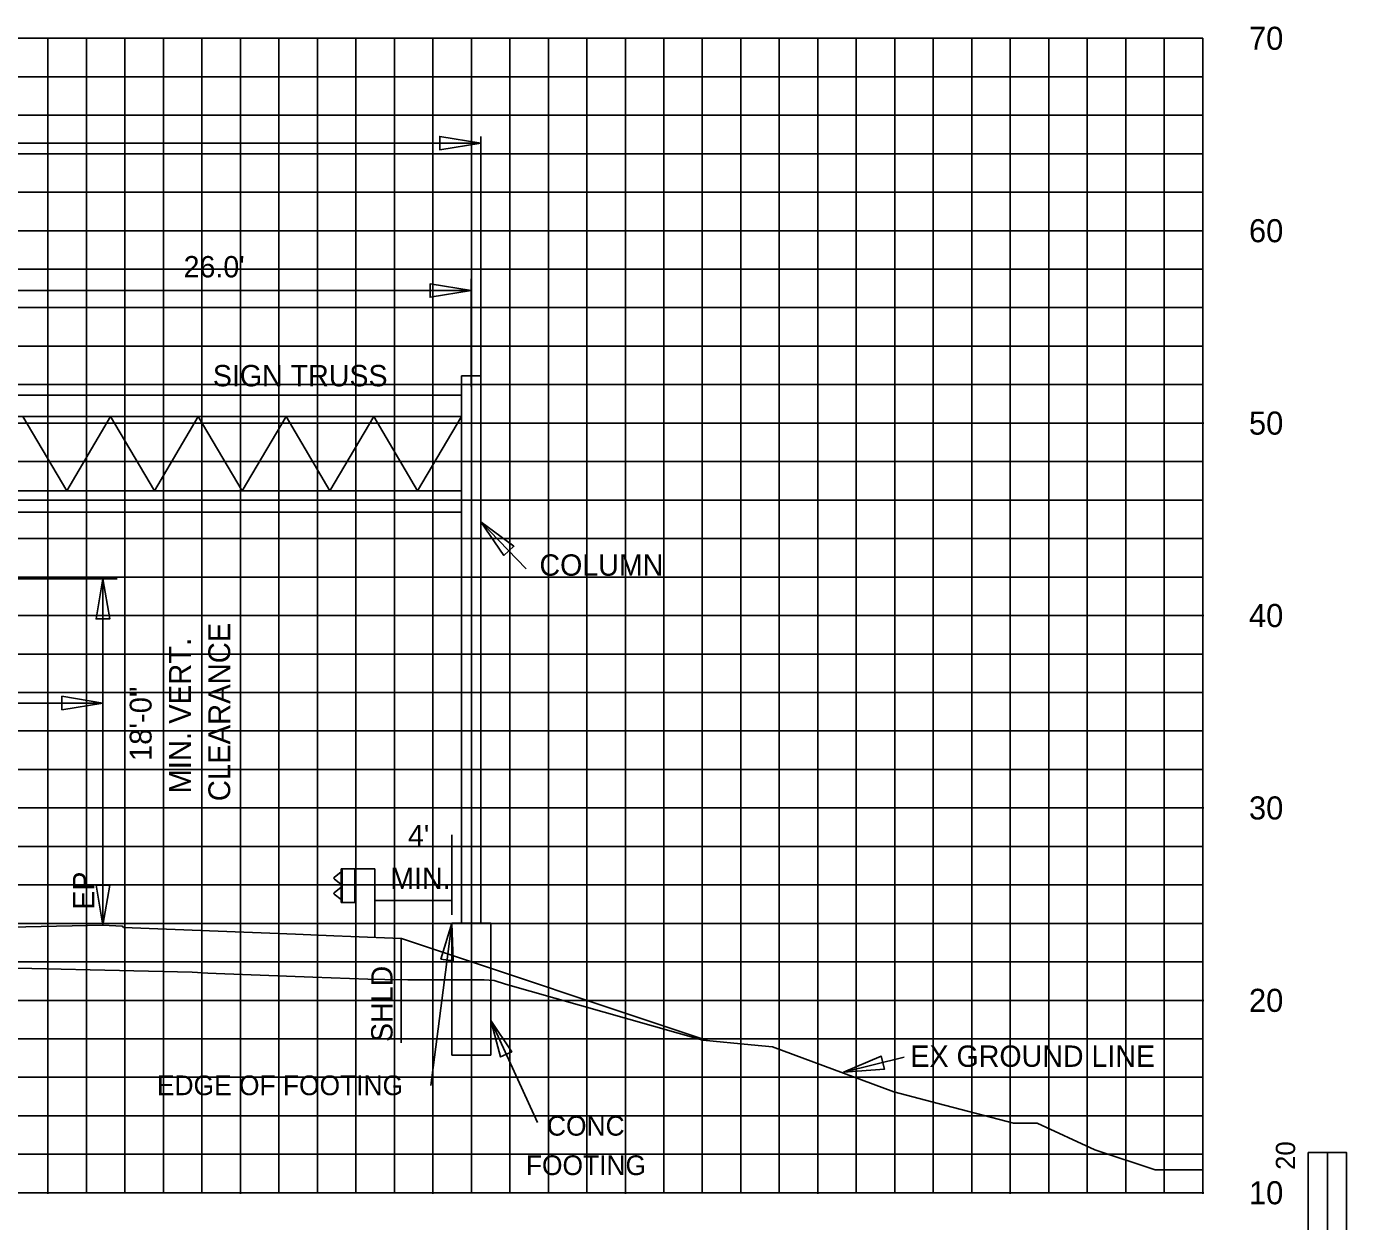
# Model space of a CAD drawing. Extents: x 1797809 to 2198143, y 249608 to 1237864.
# Drawn here: x 2195726.7 to 2195795.3, y 1237161.6 to 1237223.7 of the extents above; entities that cross this region are included whole.
import ezdxf

# ---------------------------------------------------------------- set-up
doc = ezdxf.new("R2010")
doc.units = 0
for name, color, linetype in [('29', 7, 'Continuous'), ('3', 7, 'Continuous'), ('31', 7, 'Continuous'), ('60', 7, 'Continuous'), ('Default', 7, 'Continuous'), ('DESIGN - SHEET - Light Grid', 7, 'Continuous'), ('DESIGN - TRAFFIC CONTROL PERMANENT - Signs', 7, 'Continuous'), ('GSDIMS', 7, 'Continuous'), ('GSSHT', 7, 'Continuous'), ('Level 55', 7, 'Continuous'), ('Level 61', 7, 'Continuous'), ('V7Level1', 7, 'Continuous')]:
    doc.layers.add(name, color=color, linetype=linetype)

msp = doc.modelspace()

# ---------------------------------------------------------------- linework, layer by layer
at = {"layer": '29'}
for p, q in [((2195743.028, 1237179.939), (2195743.028, 1237178.189)), ((2195744.778, 1237179.939), (2195743.028, 1237179.939)), ((2195743.078, 1237179.939), (2195743.078, 1237178.189)), ((2195743.728, 1237179.939), (2195743.728, 1237178.189)), ((2195743.778, 1237179.939), (2195743.778, 1237176.414)), ((2195744.778, 1237179.939), (2195744.778, 1237176.374)), ((2195743.028, 1237179.789), (2195742.662, 1237179.49)), ((2195742.663, 1237179.419), (2195743.028, 1237179.134)), ((2195743.028, 1237178.994), (2195742.662, 1237178.695)), ((2195742.663, 1237178.624), (2195743.028, 1237178.339)), ((2195743.778, 1237178.189), (2195743.028, 1237178.189)), ((2195793.259, 1237165.195), (2195793.259, 1237135.195)), ((2195795.259, 1237165.195), (2195793.259, 1237165.195)), ((2195795.259, 1237165.195), (2195795.259, 1237155.195)), ((2195795.259, 1237165.195), (2195795.259, 1237135.195))]:
    msp.add_line(p, q, dxfattribs=at)
msp.add_lwpolyline([(2195794.259, 1237155.195), (2195794.259, 1237165.195), (2195795.259, 1237165.195), (2195795.259, 1237155.195)], close=True, dxfattribs=at)
for centre in [(2195742.697, 1237179.455), (2195742.697, 1237178.66)]:
    msp.add_arc(centre, 0.05, 135, 226.62079, dxfattribs=at)
at = {"layer": '3'}
for p, q in [((2195658.037, 1237217.662), (2195750.274, 1237217.662)), ((2195750.274, 1237218.01), (2195750.274, 1237205.564)), ((2195749.274, 1237205.564), (2195749.274, 1237177.112)), ((2195750.274, 1237205.564), (2195750.274, 1237177.112)), ((2195752.643, 1237195.538), (2195750.274, 1237197.98)), ((2195731.381, 1237195.009), (2195723.612, 1237195.009)), ((2195730.646, 1237177.009), (2195730.646, 1237195.009)), ((2195748.774, 1237177.553), (2195748.774, 1237181.705)), ((2195747.682, 1237168.686), (2195748.774, 1237177.112)), ((2195750.798, 1237177.112), (2195748.774, 1237177.112)), ((2195748.774, 1237170.26), (2195748.774, 1237177.112)), ((2195750.798, 1237170.26), (2195750.798, 1237177.112)), ((2195753.224, 1237166.749), (2195750.798, 1237172.051)), ((2195750.798, 1237170.26), (2195748.774, 1237170.26)), ((2195772.272, 1237170.147), (2195769.119, 1237169.365))]:
    msp.add_line(p, q, dxfattribs=at)
at = {"layer": '60'}
for p, q in [((2195787.787, 1237163.106), (2195787.787, 1237223.106)), ((2195787.847, 1237203.106), (2195787.787, 1237203.106)), ((2195787.847, 1237193.106), (2195787.787, 1237193.106)), ((2195787.847, 1237183.106), (2195787.787, 1237183.106)), ((2195787.847, 1237173.106), (2195787.787, 1237173.106)), ((2195657.787, 1237163.106), (2195787.787, 1237163.106)), ((2195727.787, 1237163.046), (2195727.787, 1237163.106)), ((2195737.787, 1237163.046), (2195737.787, 1237163.106)), ((2195747.787, 1237163.046), (2195747.787, 1237163.106)), ((2195757.787, 1237163.046), (2195757.787, 1237163.106)), ((2195767.787, 1237163.046), (2195767.787, 1237163.106)), ((2195777.787, 1237163.046), (2195777.787, 1237163.106)), ((2195787.787, 1237163.046), (2195787.787, 1237163.106)), ((2195787.847, 1237163.106), (2195787.787, 1237163.106))]:
    msp.add_line(p, q, dxfattribs=at)
at = {"layer": 'Default'}
msp.add_line((2195749.774, 1237205.012), (2195749.774, 1237210.597), dxfattribs=at)
at = {"layer": 'DESIGN - SHEET - Light Grid'}
msp.add_lwpolyline([(2195723.166, 1237174.852), (2195735.286, 1237174.563), (2195736.103, 1237174.517), (2195736.532, 1237174.496), (2195741.545, 1237174.317), (2195744.407, 1237174.215), (2195745.284, 1237174.184), (2195746.488, 1237174.176), (2195748.277, 1237174.176), (2195750.459, 1237174.176), (2195750.974, 1237174.133), (2195751.567, 1237173.949), (2195761.81, 1237171.045), (2195764.324, 1237170.794), (2195765.427, 1237170.684), (2195771.741, 1237168.348), (2195774.038, 1237167.749), (2195777.962, 1237166.726), (2195778.514, 1237166.726), (2195779.187, 1237166.726), (2195782.186, 1237165.33), (2195785.314, 1237164.296), (2195787.417, 1237164.296), (2195787.787, 1237164.296)], dxfattribs=at)
at = {"layer": 'DESIGN - TRAFFIC CONTROL PERMANENT - Signs'}
msp.add_lwpolyline([(2195660.17, 1237175.34), (2195666.017, 1237175.541), (2195669.761, 1237175.691), (2195681.762, 1237175.955), (2195693.037, 1237176.198), (2195705.037, 1237176.457), (2195714.45, 1237176.66), (2195717.037, 1237176.715), (2195730.646, 1237177.009), (2195731.643, 1237176.969), (2195731.677, 1237176.936), (2195731.717, 1237176.896), (2195740.647, 1237176.539), (2195742.647, 1237176.459), (2195743.525, 1237176.424), (2195746.147, 1237176.319), (2195746.15, 1237176.318), (2195762.036, 1237171.022)], dxfattribs=at)
at = {"layer": 'GSDIMS'}
for p, q in [((2195749.774, 1237209.99), (2195723.782, 1237209.99)), ((2195749.274, 1237205.564), (2195750.274, 1237205.564)), ((2195723.778, 1237204.554), (2195749.274, 1237204.554)), ((2195723.778, 1237203.444), (2195749.274, 1237203.444)), ((2195726.488, 1237203.444), (2195728.767, 1237199.581)), ((2195731.045, 1237203.444), (2195728.767, 1237199.581)), ((2195731.045, 1237203.444), (2195733.324, 1237199.581)), ((2195735.602, 1237203.444), (2195733.324, 1237199.581)), ((2195735.602, 1237203.444), (2195737.881, 1237199.581)), ((2195740.16, 1237203.444), (2195737.881, 1237199.581)), ((2195740.16, 1237203.444), (2195742.438, 1237199.581)), ((2195744.717, 1237203.444), (2195742.438, 1237199.581)), ((2195744.717, 1237203.444), (2195746.995, 1237199.581)), ((2195749.274, 1237203.444), (2195746.995, 1237199.581)), ((2195723.778, 1237199.581), (2195749.274, 1237199.581)), ((2195723.778, 1237198.471), (2195749.274, 1237198.471)), ((2195717.037, 1237188.559), (2195730.646, 1237188.559)), ((2195746.147, 1237170.905), (2195746.147, 1237176.319))]:
    msp.add_line(p, q, dxfattribs=at)
for points in [[(2195750.274, 1237217.662), (2195748.145, 1237217.315), (2195748.145, 1237218.01)], [(2195749.774, 1237209.99), (2195747.645, 1237209.643), (2195747.645, 1237210.338)], [(2195750.274, 1237197.98), (2195751.996, 1237196.709), (2195751.482, 1237196.231)], [(2195730.646, 1237195.009), (2195731.001, 1237192.926), (2195730.292, 1237192.926)], [(2195730.646, 1237188.559), (2195728.518, 1237188.212), (2195728.518, 1237188.907)], [(2195730.646, 1237177.009), (2195730.292, 1237179.092), (2195731.001, 1237179.092)], [(2195748.774, 1237177.112), (2195748.209, 1237175.247), (2195748.844, 1237175.165)], [(2195750.798, 1237172.051), (2195751.889, 1237170.437), (2195751.307, 1237170.17)], [(2195769.119, 1237169.365), (2195771.254, 1237169.532), (2195771.07, 1237170.21)]]:
    msp.add_lwpolyline(points, close=True, dxfattribs=at)
at = {"layer": 'GSSHT'}
for p, q in [((2195657.787, 1237223.106), (2195787.787, 1237223.106)), ((2195727.787, 1237163.106), (2195727.787, 1237223.106)), ((2195729.787, 1237163.106), (2195729.787, 1237223.106)), ((2195731.787, 1237163.106), (2195731.787, 1237223.106)), ((2195733.787, 1237163.106), (2195733.787, 1237223.106)), ((2195735.787, 1237163.106), (2195735.787, 1237223.106)), ((2195737.787, 1237163.106), (2195737.787, 1237223.106)), ((2195739.787, 1237163.106), (2195739.787, 1237223.106)), ((2195741.787, 1237163.106), (2195741.787, 1237223.106)), ((2195743.787, 1237163.106), (2195743.787, 1237223.106)), ((2195745.787, 1237163.106), (2195745.787, 1237223.106)), ((2195747.787, 1237163.106), (2195747.787, 1237223.106)), ((2195749.787, 1237163.106), (2195749.787, 1237223.106)), ((2195751.787, 1237163.106), (2195751.787, 1237223.106)), ((2195753.787, 1237163.106), (2195753.787, 1237223.106)), ((2195755.787, 1237163.106), (2195755.787, 1237223.106)), ((2195757.787, 1237163.106), (2195757.787, 1237223.106)), ((2195759.787, 1237163.106), (2195759.787, 1237223.106)), ((2195761.787, 1237163.106), (2195761.787, 1237223.106)), ((2195763.787, 1237163.106), (2195763.787, 1237223.106)), ((2195765.787, 1237163.106), (2195765.787, 1237223.106)), ((2195767.787, 1237163.106), (2195767.787, 1237223.106)), ((2195769.787, 1237163.106), (2195769.787, 1237223.106)), ((2195771.787, 1237163.106), (2195771.787, 1237223.106)), ((2195773.787, 1237163.106), (2195773.787, 1237223.106)), ((2195775.787, 1237163.106), (2195775.787, 1237223.106)), ((2195777.787, 1237163.106), (2195777.787, 1237223.106)), ((2195779.787, 1237163.106), (2195779.787, 1237223.106)), ((2195781.787, 1237163.106), (2195781.787, 1237223.106)), ((2195783.787, 1237163.106), (2195783.787, 1237223.106)), ((2195785.787, 1237163.106), (2195785.787, 1237223.106)), ((2195787.787, 1237163.106), (2195787.787, 1237223.106)), ((2195657.787, 1237221.106), (2195787.787, 1237221.106)), ((2195657.787, 1237219.106), (2195787.787, 1237219.106)), ((2195657.787, 1237217.106), (2195787.787, 1237217.106)), ((2195657.787, 1237215.106), (2195787.787, 1237215.106)), ((2195657.787, 1237213.106), (2195787.787, 1237213.106)), ((2195657.787, 1237211.106), (2195787.787, 1237211.106)), ((2195657.787, 1237209.106), (2195787.787, 1237209.106)), ((2195657.787, 1237207.106), (2195787.787, 1237207.106)), ((2195657.787, 1237205.106), (2195787.787, 1237205.106)), ((2195657.787, 1237203.106), (2195787.787, 1237203.106)), ((2195657.787, 1237201.106), (2195787.787, 1237201.106)), ((2195657.787, 1237199.106), (2195787.787, 1237199.106)), ((2195657.787, 1237197.106), (2195787.787, 1237197.106)), ((2195657.787, 1237195.106), (2195787.787, 1237195.106)), ((2195657.787, 1237193.106), (2195787.787, 1237193.106)), ((2195657.787, 1237191.106), (2195787.787, 1237191.106)), ((2195657.787, 1237189.106), (2195787.787, 1237189.106)), ((2195657.787, 1237187.106), (2195787.787, 1237187.106)), ((2195657.787, 1237185.106), (2195787.787, 1237185.106)), ((2195657.787, 1237183.106), (2195787.787, 1237183.106)), ((2195657.787, 1237181.106), (2195787.787, 1237181.106)), ((2195657.787, 1237179.106), (2195787.787, 1237179.106)), ((2195657.787, 1237177.106), (2195787.787, 1237177.106)), ((2195657.787, 1237175.106), (2195787.787, 1237175.106)), ((2195657.787, 1237173.106), (2195787.787, 1237173.106)), ((2195657.787, 1237171.106), (2195787.787, 1237171.106)), ((2195657.787, 1237169.106), (2195787.787, 1237169.106)), ((2195657.787, 1237167.106), (2195787.787, 1237167.106)), ((2195657.787, 1237165.106), (2195787.787, 1237165.106)), ((2195657.787, 1237163.106), (2195787.787, 1237163.106))]:
    msp.add_line(p, q, dxfattribs=at)
at = {"layer": 'Level 61'}
msp.add_line((2195744.778, 1237178.303), (2195748.774, 1237178.303), dxfattribs=at)
at = {"layer": 'V7Level1'}
msp.add_lwpolyline([(2195748.774, 1237170.26), (2195750.798, 1237170.26), (2195750.798, 1237177.112), (2195748.774, 1237177.112)], close=True, dxfattribs=at)

# ---------------------------------------------------------------- texts
at = {"layer": '29'}
msp.add_text('20', height=0.9991, rotation=90.0572, dxfattribs=at).set_placement((2195792.585, 1237164.295))
at = {"layer": '31'}
for s, p in [('70', (2195790.187, 1237222.506)), ('60', (2195790.187, 1237212.506)), ('50', (2195790.187, 1237202.506)), ('40', (2195790.187, 1237192.506)), ('30', (2195790.187, 1237182.506)), ('20', (2195790.187, 1237172.506)), ('10', (2195790.187, 1237162.506))]:
    msp.add_text(s, height=1.2, dxfattribs=at).set_placement(p)
at = {"layer": 'Level 55'}
for s, height, p in [("26.0'", 1.1105, (2195734.838, 1237210.679)), ('SIGN TRUSS', 1.1105, (2195736.357, 1237205.018)), ('COLUMN', 1.1105, (2195753.325, 1237195.174)), ("4'", 1.1105, (2195746.493, 1237181.116)), ('MIN.', 1.1105, (2195745.574, 1237178.895)), ('EX GROUND LINE', 1.11046, (2195772.6, 1237169.65)), ('EDGE OF FOOTING', 1.02464, (2195733.451, 1237168.177)), ('CONC', 1.0246, (2195753.716, 1237166.075)), ('FOOTING', 1.0246, (2195752.62, 1237164.025))]:
    msp.add_text(s, height=height, dxfattribs=at).set_placement(p)
for s, height, p in [('CLEARANCE', 1.1346, (2195737.258, 1237183.456)), ('MIN. VERT.', 1.1346, (2195735.215, 1237183.855)), ('18\'-0"', 1.1346, (2195733.173, 1237185.543)), ('EP', 1.1105, (2195730.194, 1237177.818)), ('SHLD', 1.1105, (2195745.694, 1237170.941))]:
    msp.add_text(s, height=height, rotation=90, dxfattribs=at).set_placement(p)

doc.saveas('drawing.dxf')
